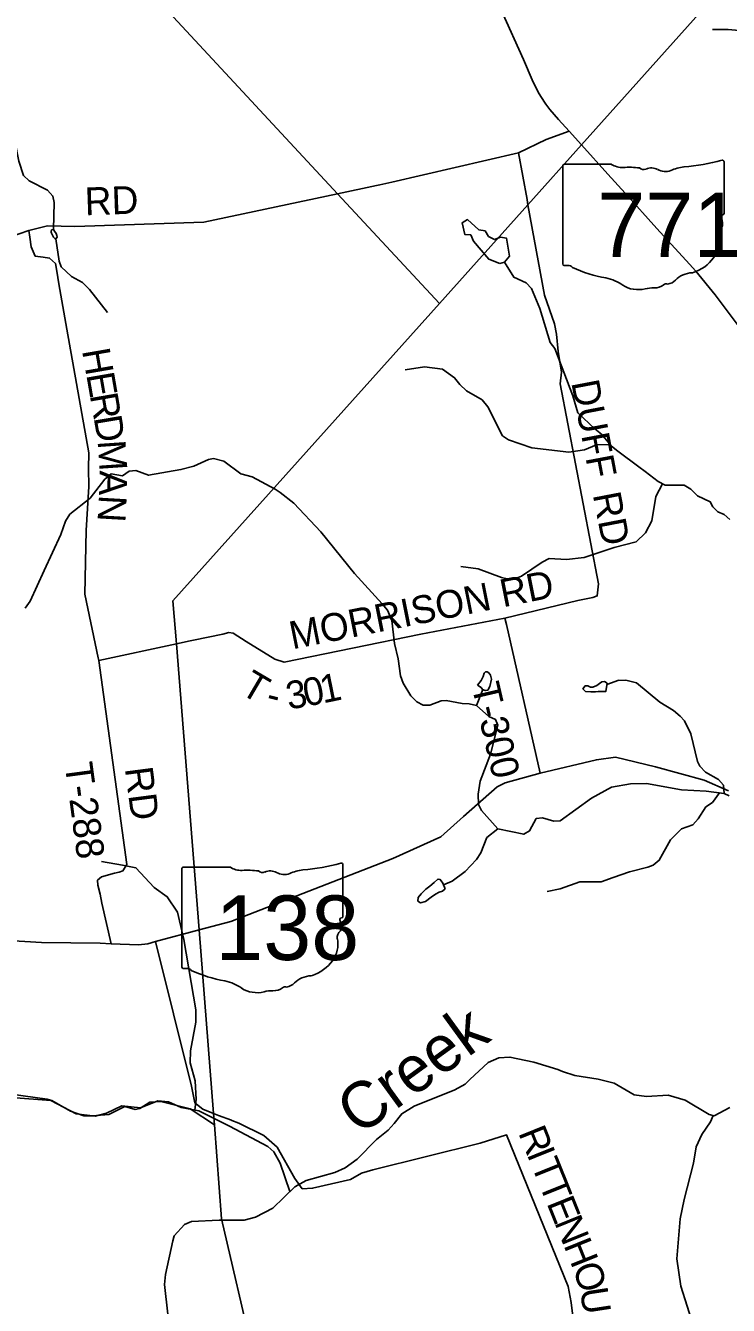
# Model space of a CAD drawing. Extents: x 1525783 to 1900577, y 218250 to 627376.
# Drawn here: x 1679012 to 1686599, y 457419 to 471228 of the extents above; entities that cross this region are included whole.
import ezdxf

# ---------------------------------------------------------------- set-up
doc = ezdxf.new("R2010")
doc.units = 0
for name, color, linetype in [('GM_X_Minor_Lake', 7, 'Continuous'), ('GM_X_Minor_River', 7, 'Continuous'), ('GM_X_Minor_River_Text', 7, 'Continuous'), ('GM_X_State_Location', 7, 'Continuous'), ('GM_X_State_Route', 7, 'Continuous'), ('GM_X_State_Shield', 7, 'Continuous'), ('GM_X_Township', 7, 'Continuous'), ('GM_X_Township_Road', 7, 'Continuous'), ('GM_X_Township_Road_Text', 7, 'Continuous')]:
    doc.layers.add(name, color=color, linetype=linetype)

msp = doc.modelspace()

# ---------------------------------------------------------------- linework, layer by layer
at = {"layer": 'GM_X_Minor_Lake'}
for points in [[(1684181, 468675), (1684234, 468739), (1684202, 468936), (1684138, 468944), (1684072, 468919), (1684010, 468954), (1683971, 469015), (1683904, 469026), (1683783, 469136), (1683725, 469102), (1683753, 468976), (1683817, 468969), (1683848, 468902), (1684012, 468708), (1684130, 468660)], [(1679289, 469009), (1679289, 469001), (1679291, 468987), (1679302, 468967), (1679312, 468946), (1679326, 468932), (1679340, 468928), (1679352, 468944), (1679350, 468962), (1679343, 468984), (1679325, 469012), (1679313, 469027)], [(1679313, 469027), (1679299, 469026), (1679293, 469023), (1679289, 469009)], [(1684130, 468660), (1684181, 468675)], [(1683928, 464085), (1683944, 464065), (1683974, 464053), (1684000, 464058), (1684023, 464098), (1684040, 464176), (1684032, 464220), (1684011, 464245), (1683993, 464255), (1683977, 464255), (1683962, 464241), (1683952, 464205), (1683929, 464162), (1683890, 464110)], [(1685288, 464133), (1685260, 464152), (1685232, 464148), (1685208, 464128), (1685177, 464107), (1685135, 464091), (1685111, 464091), (1685081, 464106), (1685051, 464104), (1685028, 464071), (1685056, 464044), (1685112, 464039), (1685162, 464041), (1685194, 464042), (1685251, 464043)], [(1683890, 464110), (1683928, 464085)], [(1685251, 464043), (1685275, 464042), (1685288, 464133)], [(1683517, 461974), (1683488, 462014), (1683462, 462019), (1683423, 461981), (1683376, 461944), (1683333, 461910), (1683281, 461861), (1683250, 461821), (1683245, 461781), (1683275, 461763), (1683330, 461776), (1683391, 461825), (1683437, 461857), (1683478, 461878), (1683512, 461890), (1683542, 461913)], [(1683542, 461913), (1683517, 461974)]]:
    msp.add_lwpolyline(points, dxfattribs=at)
at = {"layer": 'GM_X_Minor_River'}
for points in [[(1678339, 471237), (1678353, 471176), (1678404, 471107), (1678410, 470850), (1678434, 470730), (1678455, 470667), (1678503, 470542), (1678586, 470412), (1678797, 470180), (1678900, 469966), (1678939, 469767), (1678989, 469610), (1679052, 469554), (1679248, 469453), (1679307, 469388), (1679320, 469318), (1679313, 469027)], [(1686875, 471160), (1686597, 471188), (1686425, 471186)], [(1679338, 468929), (1679374, 468687), (1679397, 468624), (1679506, 468522), (1679628, 468456), (1679703, 468381), (1679896, 468131)], [(1684181, 468675), (1684281, 468513), (1684416, 468451), (1684474, 468391), (1684563, 468175), (1684673, 467810), (1684726, 467746), (1684918, 467234), (1684973, 467051), (1685156, 466878), (1685227, 466819), (1685336, 466689), (1685405, 466638)], [(1685318, 466710), (1685175, 466705), (1685044, 466651), (1684877, 466627), (1684476, 466674), (1684224, 466760), (1684161, 466803), (1684002, 467116), (1683941, 467189), (1683770, 467289), (1683698, 467356), (1683643, 467429), (1683514, 467521), (1683318, 467548), (1683108, 467515)], [(1686614, 465898), (1686553, 465953), (1686485, 465980), (1686430, 466037), (1686403, 466091), (1686264, 466153), (1686192, 466225), (1686121, 466268), (1685917, 466269), (1685841, 466308), (1685701, 466418), (1685631, 466469), (1685405, 466638)], [(1679006, 464944), (1679062, 465019), (1679213, 465348), (1679391, 465739), (1679441, 465882), (1679488, 465956), (1679708, 466131), (1679869, 466336), (1679936, 466391), (1680058, 466371), (1680131, 466422), (1680202, 466427), (1680339, 466377), (1680688, 466437), (1680827, 466475), (1680988, 466547), (1681041, 466556), (1681153, 466529), (1681334, 466392), (1681456, 466358), (1681707, 466227), (1681759, 466192), (1681906, 466074), (1682200, 465765), (1682564, 465315), (1682862, 464988), (1682920, 464919), (1682966, 464810), (1682993, 464561), (1683035, 464394), (1683060, 464213), (1683089, 464133), (1683170, 463997), (1683235, 463932), (1683305, 463895), (1683375, 463894), (1683498, 463941), (1683553, 463946), (1683725, 463912), (1683801, 463909), (1683879, 463892), (1684012, 463774), (1684086, 463742), (1684111, 463680), (1684032, 463368), (1683920, 463077), (1683896, 462935), (1683902, 462823), (1683932, 462760), (1684108, 462561), (1684390, 462503), (1684453, 462539), (1684525, 462672), (1684593, 462681), (1684713, 462643), (1684783, 462646), (1685122, 462892), (1685337, 463012)], [(1685887, 466284), (1685815, 466146), (1685771, 465886), (1685703, 465756), (1685601, 465659), (1685365, 465598)], [(1683711, 465392), (1683896, 465367), (1684149, 465273), (1684223, 465254), (1684292, 465259), (1684364, 465286), (1684589, 465440), (1684664, 465479), (1684849, 465468), (1685042, 465490), (1685365, 465598)], [(1685286, 464117), (1685415, 464164)], [(1686554, 462942), (1686546, 463032), (1686493, 463095), (1686350, 463173), (1686289, 463236), (1686264, 463288), (1686194, 463586), (1686126, 463725), (1686079, 463776), (1686007, 463839), (1685859, 463927), (1685607, 464137), (1685492, 464165), (1685410, 464162)], [(1683947, 464064), (1683880, 463891)], [(1685337, 463012), (1685543, 463048), (1685716, 463049), (1686093, 462982), (1686357, 462968), (1686551, 462943), (1686605, 462919)], [(1686501, 462950), (1686426, 462847), (1686355, 462798), (1686273, 462669), (1686214, 462605), (1686093, 462563), (1685975, 462444), (1685852, 462223), (1685785, 462170), (1685730, 462149), (1685531, 462097), (1685355, 462035)], [(1684108, 462561), (1683992, 462467), (1683925, 462303), (1683880, 462232), (1683756, 462101), (1683616, 461997), (1683524, 461957)], [(1680840, 459528), (1680854, 459642), (1680841, 459843), (1680789, 460036), (1680791, 460166), (1680848, 460476), (1680848, 460609), (1680720, 461368), (1680651, 461662), (1680541, 461828), (1680400, 461928), (1680202, 462141), (1680058, 462169), (1679832, 462210)], [(1684642, 461884), (1684781, 461915), (1684995, 461988), (1685224, 461989), (1685355, 462035)], [(1680547, 457325), (1680513, 457644), (1680521, 457752), (1680600, 458114), (1680617, 458168), (1680729, 458291), (1680802, 458324), (1681103, 458340), (1681372, 458340), (1681495, 458372), (1681679, 458468), (1681919, 458699), (1682041, 458766), (1682351, 458854), (1682462, 458905), (1682592, 458997), (1682798, 459209), (1682924, 459309), (1682991, 459383), (1683073, 459486), (1683207, 459570), (1683645, 459745), (1683756, 459807), (1683807, 459855), (1684004, 460041), (1684121, 460089), (1684240, 460098), (1684498, 460042), (1684756, 459964), (1684808, 459941), (1684942, 459898), (1685192, 459860), (1685367, 459816)], [(1686615, 459554), (1686446, 459466), (1686392, 459479), (1686132, 459634), (1685948, 459687), (1685716, 459672), (1685582, 459690), (1685367, 459816)], [(1681865, 458647), (1681760, 458952), (1681690, 459075), (1681626, 459134), (1681214, 459353), (1680883, 459519), (1680692, 459556), (1680555, 459614), (1680440, 459626), (1680253, 459552), (1680050, 459573), (1679886, 459493), (1679763, 459462), (1679639, 459466), (1679495, 459516), (1679296, 459629), (1679244, 459646), (1678855, 459699)], [(1686434, 459469), (1686406, 459399), (1686310, 459264), (1686250, 459129), (1686221, 458955), (1686121, 458563), (1686079, 458353), (1686040, 457923), (1686085, 457627), (1686223, 457196), (1686230, 456891)]]:
    msp.add_lwpolyline(points, dxfattribs=at)
at = {"layer": 'GM_X_State_Route'}
for points in [[(1686824, 467835), (1686456, 468322), (1686248, 468579), (1686180, 468654), (1685827, 469039), (1685485, 469422), (1685296, 469626), (1685013, 469942), (1684879, 470090), (1684766, 470215), (1684671, 470324), (1684628, 470379), (1684572, 470464), (1684546, 470511), (1684481, 470642), (1684386, 470863), (1684151, 471379)], [(1680616, 461399), (1680700, 461421), (1680884, 461471), (1681227, 461563), (1682976, 462242), (1683493, 462475), (1683740, 462694), (1684103, 463016), (1684190, 463058), (1684568, 463163), (1685174, 463307), (1685379, 463335), (1685810, 463231), (1686337, 463087), (1686599, 462973)], [(1678825, 461357), (1679185, 461336), (1679817, 461326), (1679934, 461321), (1680229, 461309), (1680330, 461322), (1680413, 461344), (1680616, 461399)]]:
    msp.add_lwpolyline(points, dxfattribs=at)
at = {"layer": 'GM_X_State_Shield'}
for p, q in [((1684811, 469713), (1684811, 468657)), ((1685338, 469732), (1684828, 469732)), ((1686551, 469205), (1686551, 469758)), ((1686551, 469205), (1686551, 469205)), ((1680697, 462128), (1680697, 461071)), ((1681224, 462146), (1680714, 462146)), ((1682437, 461619), (1682437, 462172)), ((1682437, 461620), (1682437, 461619))]:
    msp.add_line(p, q, dxfattribs=at)
for centre, major_axis, start_param, end_param in [((1684831, 469716), (20.2, 0), 1.712693, 3.28349), ((1685459, 469854), (196, 0), 4.042523, 4.731795), ((1685524, 469138), (702, 0), 1.404758, 1.657858), ((1685683, 469721), (56.4, 0), 3.836095, 5.185415), ((1685766, 469599), (117, 0), 0.950623, 2.079405), ((1685918, 469767), (141, 0), 4.081561, 5.145723), ((1686167, 469409), (371, 0), 1.699011, 2.107814), ((1685931, 471172), (1845, 0), 4.814394, 5.042369), ((1686532, 469760), (19.4, 0), 6.141152, 7.989035), ((1686547, 469164), (30, 0), 1.883978, 3.671073), ((1686356, 469095), (180, 0), 5.934695, 6.695948), ((1686531, 469203), (20.7, 0), 5.05454, 6.418171), ((1686621, 468974), (131, 0), 2.387724, 3.262537), ((1686035, 468903), (462, 0), 5.101752, 6.440018), ((1684831, 468654), (20.3, 0), 3.00124, 4.508301), ((1684834, 468763), (155, 0), 4.665946, 4.897461), ((1684866, 468596), (56, 0), 0.519207, 1.627899), ((1685573, 469545), (1333, 0), 4.195997, 4.488961), ((1686229, 468360), (253, 0), 1.647645, 2.488434), ((1685175, 468182), (417, 0), 0.823519, 1.323587), ((1685626, 468591), (265, 0), 4.026481, 4.996735), ((1685799, 468511), (141, 0), 4.691044, 5.507374), ((1685926, 468409), (39.7, 0), 1.147584, 2.315152), ((1685909, 468554), (149, 0), 4.937069, 5.64225), ((1685779, 468225), (217, 0), 1.495662, 1.94098), ((1680717, 462130), (20.2, 0), 1.712693, 3.28349), ((1681345, 462269), (196, 0), 4.042523, 4.731795), ((1681410, 461553), (702, 0), 1.404758, 1.657858), ((1681569, 462136), (56.4, 0), 3.836095, 5.185415), ((1681652, 462013), (117, 0), 0.950623, 2.079405), ((1681804, 462181), (141, 0), 4.081561, 5.145723), ((1682053, 461823), (371, 0), 1.699011, 2.107814), ((1681817, 463587), (1845, 0), 4.814394, 5.042369), ((1682418, 462175), (19.4, 0), 6.141152, 7.989035), ((1682433, 461579), (30, 0), 1.883978, 3.671073), ((1682242, 461509), (180, 0), 5.934695, 6.695948), ((1682417, 461617), (20.7, 0), 5.05454, 6.418171), ((1682507, 461388), (131, 0), 2.387724, 3.262537), ((1681921, 461318), (462, 0), 5.101752, 6.440018), ((1680717, 461069), (20.3, 0), 3.00124, 4.508301), ((1680720, 461177), (155, 0), 4.665946, 4.897461), ((1680752, 461010), (56, 0), 0.519207, 1.627899), ((1681459, 461960), (1333, 0), 4.195997, 4.488961), ((1682115, 460775), (253, 0), 1.647645, 2.488434), ((1681061, 460597), (417, 0), 0.823519, 1.323587), ((1681512, 461005), (265, 0), 4.026481, 4.996735), ((1681685, 460926), (141, 0), 4.691044, 5.507374), ((1681812, 460824), (39.7, 0), 1.147584, 2.315152), ((1681795, 460969), (149, 0), 4.937069, 5.64225), ((1681665, 460640), (217, 0), 1.495662, 1.94098)]:
    msp.add_ellipse(centre, major_axis=major_axis, ratio=0.8, start_param=start_param, end_param=end_param, dxfattribs=at)
at = {"layer": 'GM_X_Township'}
for points in [[(1687887, 473152), (1685013, 469942), (1684435, 469296), (1683480, 468230), (1682380, 469414), (1677903, 474234), (1677892, 474245), (1673725, 475671), (1673353, 475922), (1671573, 477128), (1667288, 480031), (1666516, 480555), (1666377, 480649), (1665529, 481223), (1663129, 481658), (1661714, 481914), (1660969, 482050), (1656369, 482883), (1656342, 482882), (1650243, 482694)], [(1677903, 474234), (1682380, 469414), (1683480, 468230), (1680603, 465023), (1680640, 464558), (1680884, 461471), (1681041, 459491), (1681051, 459368), (1680790, 459540), (1680471, 459618), (1680353, 459613), (1680244, 459545), (1680194, 459531), (1680084, 459566), (1679912, 459479), (1679734, 459464), (1679559, 459487), (1679285, 459631), (1678861, 459662)], [(1681470, 456885), (1681125, 458352), (1681051, 459368), (1681041, 459491), (1680884, 461471), (1680640, 464558), (1680603, 465023), (1683480, 468230), (1684435, 469296), (1685013, 469942), (1687887, 473152)], [(1678861, 459662), (1679285, 459631), (1679559, 459487), (1679734, 459464), (1679912, 459479), (1680084, 459566), (1680194, 459531), (1680244, 459545), (1680353, 459613), (1680471, 459618), (1680790, 459540), (1681051, 459368), (1681125, 458352), (1681470, 456885)]]:
    msp.add_lwpolyline(points, dxfattribs=at)
at = {"layer": 'GM_X_Township_Road'}
for points in [[(1682835, 469511), (1682965, 469538), (1684332, 469856), (1684630, 470000), (1684879, 470090)], [(1684425, 469351), (1684332, 469856)], [(1675450, 469317), (1675653, 469213), (1675715, 469182), (1675754, 469098), (1675924, 468174), (1675937, 468101), (1675967, 468053), (1676203, 468108), (1677686, 468551), (1679046, 469018), (1679249, 469069), (1679542, 469059), (1680937, 469108), (1682380, 469414), (1682798, 469503), (1682835, 469511)], [(1684202, 464767), (1684186, 464834), (1684973, 465024), (1685136, 465057), (1685183, 465075), (1685195, 465205), (1684781, 467363), (1684795, 467489), (1684761, 467712), (1684744, 467899), (1684720, 468012), (1684614, 468321), (1684435, 469296), (1684425, 469350), (1684425, 469351)], [(1679934, 461321), (1679835, 461759), (1679817, 461857), (1679792, 461953), (1679788, 462006), (1679833, 462044), (1679970, 462083), (1680022, 462092), (1680062, 462108), (1680105, 462178), (1679801, 464379), (1679797, 464408), (1679650, 465093), (1679665, 465781), (1679694, 466255), (1679691, 466451), (1679696, 466618), (1679457, 467954), (1679372, 468442), (1679350, 468577), (1679333, 468661), (1679271, 468720), (1679203, 468728), (1679114, 468741), (1679071, 468843), (1679057, 468946), (1679046, 469018)], [(1680824, 464597), (1680824, 464597), (1681141, 464662), (1681205, 464679), (1681251, 464673), (1681394, 464582), (1681704, 464393), (1681804, 464360), (1683277, 464660), (1684186, 464834)], [(1684568, 463163), (1684202, 464767)], [(1679801, 464379), (1680640, 464558), (1680789, 464590), (1680824, 464597)], [(1681237, 459415), (1681236, 459416), (1681095, 459469), (1681041, 459491), (1680926, 459538), (1680840, 459603), (1680803, 459784), (1680413, 461344)], [(1686066, 453418), (1685809, 454519), (1685295, 454959), (1685295, 455417), (1684977, 456840), (1684901, 457449), (1684867, 457624), (1684202, 459260), (1683920, 459171), (1682761, 458882), (1682638, 458846), (1682519, 458779), (1682109, 458683), (1681998, 458676), (1681919, 458789), (1681726, 459127), (1681582, 459251), (1681313, 459387), (1681237, 459415)]]:
    msp.add_lwpolyline(points, dxfattribs=at)

# ---------------------------------------------------------------- texts
at = {"layer": 'GM_X_Minor_River_Text'}
msp.add_text('Creek', height=500, rotation=36.0011, dxfattribs=at).set_placement((1682611, 459239))
at = {"layer": 'GM_X_State_Location'}
for s, p in [('s', (1685662, 469115)), ('r', (1685662, 469115)), ('s', (1681548, 461529)), ('r', (1681548, 461529))]:
    msp.add_text(s, height=1, dxfattribs=at).set_placement(p)
for s, p in [('771', (1685309, 469042)), ('138', (1681195, 461457))]:
    msp.add_text(s, height=1, rotation=0, dxfattribs=at).set_placement(p)
at = {"layer": 'GM_X_State_Shield'}
for s, p in [('771', (1685184, 468731)), ('138', (1681060, 461146))]:
    msp.add_text(s, height=696.1, dxfattribs=at).set_placement(p)
at = {"layer": 'GM_X_Township_Road_Text'}
for s, rotation, p in [('RD', 1.9757, (1679655, 469181)), ('H', 279.8731, (1679620, 467723)), ('E', 279.8794, (1679666, 467463)), ('DUFF', 280.7834, (1684901, 467378)), ('R', 279.8723, (1679704, 467242)), ('D', 279.5372, (1679746, 467000)), ('M', 273.9343, (1679789, 466747)), ('A', 268.6447, (1679811, 466429)), ('N', 266.7088, (1679805, 466168)), ('RD', 280.9245, (1685134, 466168)), ('MORRISON RD', 11.2905, (1681892, 464497)), ('T', 329.5757, (1681315, 464029)), ('3', 10.1985, (1681851, 463846)), ('0', 10.7665, (1682036, 463879)), ('1', 11.5969, (1682222, 463914)), ('T-300', 283.016, (1683825, 464105)), ('-', 345.9337, (1681594, 463880)), ('T-288', 277.6134, (1679433, 463260)), ('RD', 277.4313, (1680083, 463213)), ('R', 291.9609, (1684327, 459282)), ('I', 291.9656, (1684419, 459053)), ('T', 291.9622, (1684465, 458939)), ('T', 291.9622, (1684549, 458731)), ('E', 291.9622, (1684633, 458523)), ('N', 291.9632, (1684717, 458315)), ('H', 291.8894, (1684816, 458070)), ('O', 288.6815, (1684913, 457829)), ('U', 278.7107, (1684994, 457592))]:
    msp.add_text(s, height=300, rotation=rotation, dxfattribs=at).set_placement(p)

doc.saveas('drawing.dxf')
